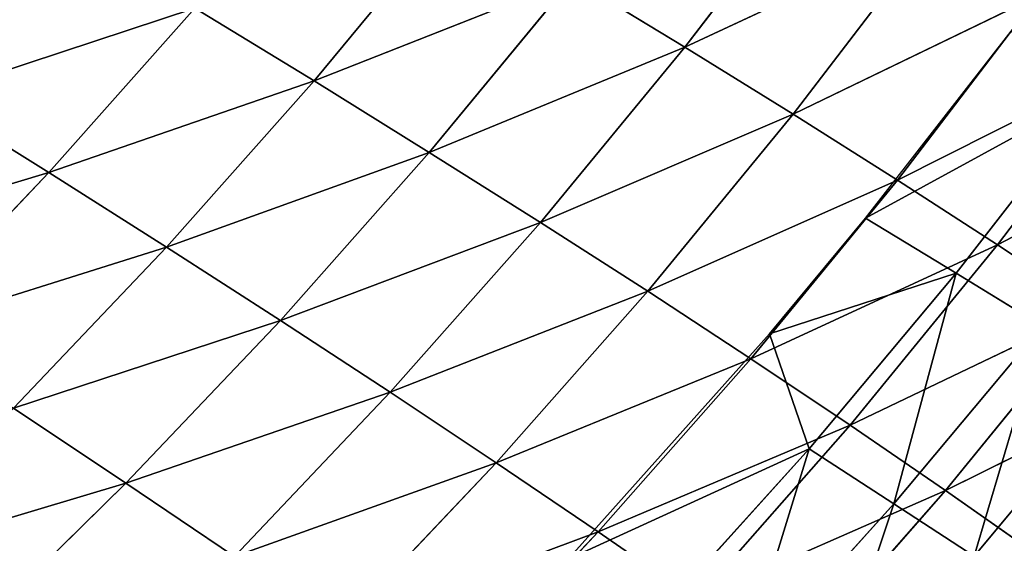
# Model space of a CAD drawing. Extents: x 0 to 500, y 0 to 390.
# Tile 712 of 1056: x 431 to 450, y 75 to 86. Entities that reach past the tile are written whole.
import ezdxf

# ---------------------------------------------------------------- set-up
doc = ezdxf.new("R2010")
doc.units = 0
doc.header["$LTSCALE"] = 25.4
doc.layers.get('0').update_dxf_attribs({"linetype": 'CONTINUOUS'})

# ---------------------------------------------------------------- blocks, each defined once
blk = doc.blocks.new('ATLANTA505_-_S_STL')
at = {"color": 0}
for p, q in [((450.939, 100.269, 314.699), (449.121, 96.541, 313.426)), ((450.939, 100.269, 314.699), (449.121, 96.541, 313.426)), ((453.898, 100.225, 311.06), (449.121, 96.541, 313.426)), ((453.898, 100.225, 311.06), (449.121, 96.541, 313.426)), ((449.121, 96.541, 313.426), (446.058, 96.593, 316.918)), ((449.121, 96.541, 313.426), (446.058, 96.593, 316.918)), ((449.121, 96.541, 313.426), (444.187, 92.957, 315.594)), ((449.121, 96.541, 313.426), (444.187, 92.957, 315.594)), ((449.121, 96.541, 313.426), (447.23, 92.899, 312.131)), ((449.121, 96.541, 313.426), (447.23, 92.899, 312.131)), ((452.063, 96.491, 309.817), (447.23, 92.899, 312.131)), ((452.063, 96.491, 309.817), (447.23, 92.899, 312.131)), ((452.063, 96.491, 309.817), (449.121, 96.541, 313.426)), ((452.063, 96.491, 309.817), (449.121, 96.541, 313.426)), ((452.063, 96.491, 309.817), (450.154, 92.844, 308.554)), ((452.063, 96.491, 309.817), (450.154, 92.844, 308.554)), ((454.884, 96.444, 306.09), (450.154, 92.844, 308.554)), ((454.884, 96.444, 306.09), (450.154, 92.844, 308.554)), ((444.187, 92.957, 315.594), (442.243, 89.41, 314.246)), ((444.187, 92.957, 315.594), (442.243, 89.41, 314.246)), ((447.23, 92.899, 312.131), (442.243, 89.41, 314.246)), ((447.23, 92.899, 312.131), (442.243, 89.41, 314.246)), ((444.187, 92.957, 315.594), (447.23, 92.899, 312.131)), ((444.187, 92.957, 315.594), (447.23, 92.899, 312.131)), ((447.23, 92.899, 312.131), (445.265, 89.347, 310.815)), ((447.23, 92.899, 312.131), (445.265, 89.347, 310.815)), ((447.23, 92.899, 312.131), (450.154, 92.844, 308.554)), ((447.23, 92.899, 312.131), (450.154, 92.844, 308.554)), ((450.154, 92.844, 308.554), (445.265, 89.347, 310.815)), ((450.154, 92.844, 308.554), (445.265, 89.347, 310.815)), ((450.154, 92.844, 308.554), (448.169, 89.286, 307.271)), ((450.154, 92.844, 308.554), (448.169, 89.286, 307.271)), ((452.959, 92.791, 304.861), (448.169, 89.286, 307.271)), ((452.959, 92.791, 304.861), (448.169, 89.286, 307.271)), ((450.154, 92.844, 308.554), (452.959, 92.791, 304.861)), ((450.154, 92.844, 308.554), (452.959, 92.791, 304.861)), ((442.243, 89.41, 314.246), (437.107, 86.028, 316.164)), ((442.243, 89.41, 314.246), (437.107, 86.028, 316.164)), ((442.243, 89.41, 314.246), (439.104, 89.477, 317.566)), ((442.243, 89.41, 314.246), (439.104, 89.477, 317.566)), ((442.243, 89.41, 314.246), (440.221, 85.956, 312.874)), ((442.243, 89.41, 314.246), (440.221, 85.956, 312.874)), ((445.265, 89.347, 310.815), (442.243, 89.41, 314.246)), ((445.265, 89.347, 310.815), (442.243, 89.41, 314.246)), ((445.265, 89.347, 310.815), (440.221, 85.956, 312.874)), ((445.265, 89.347, 310.815), (440.221, 85.956, 312.874)), ((445.265, 89.347, 310.815), (443.221, 85.888, 309.475)), ((445.265, 89.347, 310.815), (443.221, 85.888, 309.475)), ((448.169, 89.286, 307.271), (443.221, 85.888, 309.475)), ((448.169, 89.286, 307.271), (443.221, 85.888, 309.475)), ((448.169, 89.286, 307.271), (445.265, 89.347, 310.815)), ((448.169, 89.286, 307.271), (445.265, 89.347, 310.815)), ((448.169, 89.286, 307.271), (446.104, 85.824, 305.965)), ((448.169, 89.286, 307.271), (446.104, 85.824, 305.965)), ((450.955, 89.23, 303.612), (446.104, 85.824, 305.965)), ((450.955, 89.23, 303.612), (446.104, 85.824, 305.965)), ((450.955, 89.23, 303.612), (448.169, 89.286, 307.271)), ((450.955, 89.23, 303.612), (448.169, 89.286, 307.271)), ((440.221, 85.956, 312.874), (435.033, 82.675, 314.735)), ((440.221, 85.956, 312.874), (435.033, 82.675, 314.735)), ((437.107, 86.028, 316.164), (440.221, 85.956, 312.874)), ((437.107, 86.028, 316.164), (440.221, 85.956, 312.874)), ((440.221, 85.956, 312.874), (438.122, 82.599, 311.477)), ((440.221, 85.956, 312.874), (438.122, 82.599, 311.477)), ((443.221, 85.888, 309.475), (438.122, 82.599, 311.477)), ((443.221, 85.888, 309.475), (438.122, 82.599, 311.477)), ((440.221, 85.956, 312.874), (443.221, 85.888, 309.475)), ((440.221, 85.956, 312.874), (443.221, 85.888, 309.475)), ((443.221, 85.888, 309.475), (441.097, 82.527, 308.111)), ((443.221, 85.888, 309.475), (441.097, 82.527, 308.111)), ((443.221, 85.888, 309.475), (446.104, 85.824, 305.965)), ((443.221, 85.888, 309.475), (446.104, 85.824, 305.965)), ((446.104, 85.824, 305.965), (441.097, 82.527, 308.111)), ((446.104, 85.824, 305.965), (441.097, 82.527, 308.111)), ((446.104, 85.824, 305.965), (443.958, 82.46, 304.635)), ((446.104, 85.824, 305.965), (443.958, 82.46, 304.635)), ((448.871, 85.764, 302.341), (443.958, 82.46, 304.635)), ((448.871, 85.764, 302.341), (443.958, 82.46, 304.635)), ((446.104, 85.824, 305.965), (448.871, 85.764, 302.341)), ((446.104, 85.824, 305.965), (448.871, 85.764, 302.341)), ((435.033, 82.675, 314.735), (432.883, 79.423, 313.279)), ((435.033, 82.675, 314.735), (432.883, 79.423, 313.279)), ((438.122, 82.599, 311.477), (432.883, 79.423, 313.279)), ((438.122, 82.599, 311.477), (432.883, 79.423, 313.279)), ((438.122, 82.599, 311.477), (435.033, 82.675, 314.735)), ((438.122, 82.599, 311.477), (435.033, 82.675, 314.735)), ((438.122, 82.599, 311.477), (435.944, 79.344, 310.053)), ((438.122, 82.599, 311.477), (435.944, 79.344, 310.053)), ((441.097, 82.527, 308.111), (435.944, 79.344, 310.053)), ((441.097, 82.527, 308.111), (435.944, 79.344, 310.053)), ((441.097, 82.527, 308.111), (438.122, 82.599, 311.477)), ((441.097, 82.527, 308.111), (438.122, 82.599, 311.477)), ((441.097, 82.527, 308.111), (438.894, 79.269, 306.722)), ((441.097, 82.527, 308.111), (438.894, 79.269, 306.722)), ((443.958, 82.46, 304.635), (441.097, 82.527, 308.111)), ((443.958, 82.46, 304.635), (441.097, 82.527, 308.111)), ((443.958, 82.46, 304.635), (438.894, 79.269, 306.722)), ((443.958, 82.46, 304.635), (438.894, 79.269, 306.722)), ((443.958, 82.46, 304.635), (441.73, 79.199, 303.282)), ((443.958, 82.46, 304.635), (441.73, 79.199, 303.282)), ((446.704, 82.397, 301.049), (443.958, 82.46, 304.635)), ((446.704, 82.397, 301.049), (443.958, 82.46, 304.635)), ((429.71, 79.507, 316.399), (432.883, 79.423, 313.279)), ((429.71, 79.507, 316.399), (432.883, 79.423, 313.279)), ((432.883, 79.423, 313.279), (430.656, 76.278, 311.795)), ((432.883, 79.423, 313.279), (430.656, 76.278, 311.795)), ((432.883, 79.423, 313.279), (435.944, 79.344, 310.053)), ((432.883, 79.423, 313.279), (435.944, 79.344, 310.053)), ((435.944, 79.344, 310.053), (430.656, 76.278, 311.795)), ((435.944, 79.344, 310.053), (430.656, 76.278, 311.795)), ((435.944, 79.344, 310.053), (433.688, 76.196, 308.603)), ((435.944, 79.344, 310.053), (433.688, 76.196, 308.603)), ((438.894, 79.269, 306.722), (433.688, 76.196, 308.603)), ((438.894, 79.269, 306.722), (433.688, 76.196, 308.603)), ((435.944, 79.344, 310.053), (438.894, 79.269, 306.722)), ((435.944, 79.344, 310.053), (438.894, 79.269, 306.722)), ((438.894, 79.269, 306.722), (436.61, 76.119, 305.306)), ((438.894, 79.269, 306.722), (436.61, 76.119, 305.306)), ((438.894, 79.269, 306.722), (441.73, 79.199, 303.282)), ((438.894, 79.269, 306.722), (441.73, 79.199, 303.282)), ((441.73, 79.199, 303.282), (436.61, 76.119, 305.306)), ((441.73, 79.199, 303.282), (436.61, 76.119, 305.306)), ((433.688, 76.196, 308.603), (430.656, 76.278, 311.795)), ((433.688, 76.196, 308.603), (430.656, 76.278, 311.795)), ((433.688, 76.196, 308.603), (431.354, 73.161, 307.124)), ((433.688, 76.196, 308.603), (431.354, 73.161, 307.124)), ((436.61, 76.119, 305.306), (433.688, 76.196, 308.603)), ((436.61, 76.119, 305.306), (433.688, 76.196, 308.603)), ((436.61, 76.119, 305.306), (434.247, 73.083, 303.864)), ((436.61, 76.119, 305.306), (434.247, 73.083, 303.864)), ((439.421, 76.048, 301.904), (436.61, 76.119, 305.306)), ((439.421, 76.048, 301.904), (436.61, 76.119, 305.306)), ((428.352, 73.245, 310.281), (431.354, 73.161, 307.124)), ((428.352, 73.245, 310.281), (431.354, 73.161, 307.124)), ((431.354, 73.161, 307.124), (428.942, 70.243, 305.617)), ((431.354, 73.161, 307.124), (428.942, 70.243, 305.617)), ((431.354, 73.161, 307.124), (434.247, 73.083, 303.864)), ((431.354, 73.161, 307.124), (434.247, 73.083, 303.864)), ((449.691, 21.586, 314.727), (448.099, 14.352, 313.687)), ((449.691, 21.586, 314.727), (448.099, 14.352, 313.687)), ((449.691, 21.586, 314.727), (452.657, 21.587, 311.169)), ((449.691, 21.586, 314.727), (452.657, 21.587, 311.169)), ((448.099, 14.352, 313.687), (445.038, 14.352, 317.089)), ((448.099, 14.352, 313.687), (445.038, 14.352, 317.089)), ((448.099, 14.352, 313.687), (446.42, 7.159, 312.6)), ((448.099, 14.352, 313.687), (446.42, 7.159, 312.6)), ((451.041, 14.353, 310.166), (448.099, 14.352, 313.687)), ((451.041, 14.353, 310.166), (448.099, 14.352, 313.687)), ((451.041, 14.353, 310.166), (449.336, 7.159, 309.118)), ((451.041, 14.353, 310.166), (449.336, 7.159, 309.118)), ((441.648, 0.01, 314.79), (446.42, 7.159, 312.6)), ((441.648, 0.01, 314.79), (446.42, 7.159, 312.6)), ((443.386, 7.159, 315.964), (446.42, 7.159, 312.6)), ((443.386, 7.159, 315.964), (446.42, 7.159, 312.6)), ((445.638, 0.01, 310.322), (446.42, 7.159, 312.6)), ((445.638, 0.01, 310.322), (446.42, 7.159, 312.6)), ((445.638, 0.01, 310.322), (449.336, 7.159, 309.118)), ((445.638, 0.01, 310.322), (449.336, 7.159, 309.118)), ((446.42, 7.159, 312.6), (449.336, 7.159, 309.118)), ((446.42, 7.159, 312.6), (449.336, 7.159, 309.118)), ((447.54, 0.01, 308.026), (449.336, 7.159, 309.118)), ((447.54, 0.01, 308.026), (449.336, 7.159, 309.118)), ((449.336, 7.159, 309.118), (452.131, 7.16, 305.517)), ((449.336, 7.159, 309.118), (452.131, 7.16, 305.517)), ((441.648, 0.01, 314.79), (445.638, 0.01, 310.322)), ((445.638, 0.01, 310.322), (447.54, 0.01, 308.026)), ((447.54, 0.01, 308.026), (450.421, 0.01, 304.317))]:
    blk.add_line(p, q, dxfattribs=at)
mesh = blk.add_polyface(dxfattribs=at)
corners = [(450.939, 100.269, 314.699), (449.121, 96.541, 313.426), (446.058, 96.593, 316.918)]
mesh.append_faces([[corners[k] for k in face] for face in [(0, 1, 2)]], dxfattribs={"color": 0})
mesh = blk.add_polyface(dxfattribs=at)
corners = [(450.939, 100.269, 314.699), (453.898, 100.225, 311.06), (449.121, 96.541, 313.426)]
mesh.append_faces([[corners[k] for k in face] for face in [(0, 1, 2)]], dxfattribs={"color": 0})
mesh = blk.add_polyface(dxfattribs=at)
corners = [(453.898, 100.225, 311.06), (452.063, 96.491, 309.817), (449.121, 96.541, 313.426)]
mesh.append_faces([[corners[k] for k in face] for face in [(0, 1, 2)]], dxfattribs={"color": 0})
mesh = blk.add_polyface(dxfattribs=at)
corners = [(446.058, 96.593, 316.918), (449.121, 96.541, 313.426), (444.187, 92.957, 315.594)]
mesh.append_faces([[corners[k] for k in face] for face in [(0, 1, 2)]], dxfattribs={"color": 0})
mesh = blk.add_polyface(dxfattribs=at)
corners = [(449.121, 96.541, 313.426), (447.23, 92.899, 312.131), (444.187, 92.957, 315.594)]
mesh.append_faces([[corners[k] for k in face] for face in [(0, 1, 2)]], dxfattribs={"color": 0})
mesh = blk.add_polyface(dxfattribs=at)
corners = [(449.121, 96.541, 313.426), (452.063, 96.491, 309.817), (447.23, 92.899, 312.131)]
mesh.append_faces([[corners[k] for k in face] for face in [(0, 1, 2)]], dxfattribs={"color": 0})
mesh = blk.add_polyface(dxfattribs=at)
corners = [(452.063, 96.491, 309.817), (450.154, 92.844, 308.554), (447.23, 92.899, 312.131)]
mesh.append_faces([[corners[k] for k in face] for face in [(0, 1, 2)]], dxfattribs={"color": 0})
mesh = blk.add_polyface(dxfattribs=at)
corners = [(452.063, 96.491, 309.817), (454.884, 96.444, 306.09), (450.154, 92.844, 308.554)]
mesh.append_faces([[corners[k] for k in face] for face in [(0, 1, 2)]], dxfattribs={"color": 0})
mesh = blk.add_polyface(dxfattribs=at)
corners = [(454.884, 96.444, 306.09), (452.959, 92.791, 304.861), (450.154, 92.844, 308.554)]
mesh.append_faces([[corners[k] for k in face] for face in [(0, 1, 2)]], dxfattribs={"color": 0})
mesh = blk.add_polyface(dxfattribs=at)
corners = [(444.187, 92.957, 315.594), (442.243, 89.41, 314.246), (439.104, 89.477, 317.566)]
mesh.append_faces([[corners[k] for k in face] for face in [(0, 1, 2)]], dxfattribs={"color": 0})
mesh = blk.add_polyface(dxfattribs=at)
corners = [(444.187, 92.957, 315.594), (447.23, 92.899, 312.131), (442.243, 89.41, 314.246)]
mesh.append_faces([[corners[k] for k in face] for face in [(0, 1, 2)]], dxfattribs={"color": 0})
mesh = blk.add_polyface(dxfattribs=at)
corners = [(447.23, 92.899, 312.131), (445.265, 89.347, 310.815), (442.243, 89.41, 314.246)]
mesh.append_faces([[corners[k] for k in face] for face in [(0, 1, 2)]], dxfattribs={"color": 0})
mesh = blk.add_polyface(dxfattribs=at)
corners = [(447.23, 92.899, 312.131), (450.154, 92.844, 308.554), (445.265, 89.347, 310.815)]
mesh.append_faces([[corners[k] for k in face] for face in [(0, 1, 2)]], dxfattribs={"color": 0})
mesh = blk.add_polyface(dxfattribs=at)
corners = [(450.154, 92.844, 308.554), (448.169, 89.286, 307.271), (445.265, 89.347, 310.815)]
mesh.append_faces([[corners[k] for k in face] for face in [(0, 1, 2)]], dxfattribs={"color": 0})
mesh = blk.add_polyface(dxfattribs=at)
corners = [(450.154, 92.844, 308.554), (452.959, 92.791, 304.861), (448.169, 89.286, 307.271)]
mesh.append_faces([[corners[k] for k in face] for face in [(0, 1, 2)]], dxfattribs={"color": 0})
mesh = blk.add_polyface(dxfattribs=at)
corners = [(452.959, 92.791, 304.861), (450.955, 89.23, 303.612), (448.169, 89.286, 307.271)]
mesh.append_faces([[corners[k] for k in face] for face in [(0, 1, 2)]], dxfattribs={"color": 0})
mesh = blk.add_polyface(dxfattribs=at)
corners = [(439.104, 89.477, 317.566), (442.243, 89.41, 314.246), (437.107, 86.028, 316.164)]
mesh.append_faces([[corners[k] for k in face] for face in [(0, 1, 2)]], dxfattribs={"color": 0})
mesh = blk.add_polyface(dxfattribs=at)
corners = [(442.243, 89.41, 314.246), (440.221, 85.956, 312.874), (437.107, 86.028, 316.164)]
mesh.append_faces([[corners[k] for k in face] for face in [(0, 1, 2)]], dxfattribs={"color": 0})
mesh = blk.add_polyface(dxfattribs=at)
corners = [(442.243, 89.41, 314.246), (445.265, 89.347, 310.815), (440.221, 85.956, 312.874)]
mesh.append_faces([[corners[k] for k in face] for face in [(0, 1, 2)]], dxfattribs={"color": 0})
mesh = blk.add_polyface(dxfattribs=at)
corners = [(445.265, 89.347, 310.815), (443.221, 85.888, 309.475), (440.221, 85.956, 312.874)]
mesh.append_faces([[corners[k] for k in face] for face in [(0, 1, 2)]], dxfattribs={"color": 0})
mesh = blk.add_polyface(dxfattribs=at)
corners = [(445.265, 89.347, 310.815), (448.169, 89.286, 307.271), (443.221, 85.888, 309.475)]
mesh.append_faces([[corners[k] for k in face] for face in [(0, 1, 2)]], dxfattribs={"color": 0})
mesh = blk.add_polyface(dxfattribs=at)
corners = [(448.169, 89.286, 307.271), (446.104, 85.824, 305.965), (443.221, 85.888, 309.475)]
mesh.append_faces([[corners[k] for k in face] for face in [(0, 1, 2)]], dxfattribs={"color": 0})
mesh = blk.add_polyface(dxfattribs=at)
corners = [(448.169, 89.286, 307.271), (450.955, 89.23, 303.612), (446.104, 85.824, 305.965)]
mesh.append_faces([[corners[k] for k in face] for face in [(0, 1, 2)]], dxfattribs={"color": 0})
mesh = blk.add_polyface(dxfattribs=at)
corners = [(450.955, 89.23, 303.612), (448.871, 85.764, 302.341), (446.104, 85.824, 305.965)]
mesh.append_faces([[corners[k] for k in face] for face in [(0, 1, 2)]], dxfattribs={"color": 0})
mesh = blk.add_polyface(dxfattribs=at)
corners = [(437.107, 86.028, 316.164), (440.221, 85.956, 312.874), (435.033, 82.675, 314.735)]
mesh.append_faces([[corners[k] for k in face] for face in [(0, 1, 2)]], dxfattribs={"color": 0})
mesh = blk.add_polyface(dxfattribs=at)
corners = [(435.033, 82.675, 314.735), (440.221, 85.956, 312.874), (438.122, 82.599, 311.477)]
mesh.append_faces([[corners[k] for k in face] for face in [(0, 1, 2)]], dxfattribs={"color": 0})
mesh = blk.add_polyface(dxfattribs=at)
corners = [(440.221, 85.956, 312.874), (443.221, 85.888, 309.475), (438.122, 82.599, 311.477)]
mesh.append_faces([[corners[k] for k in face] for face in [(0, 1, 2)]], dxfattribs={"color": 0})
mesh = blk.add_polyface(dxfattribs=at)
corners = [(443.221, 85.888, 309.475), (441.097, 82.527, 308.111), (438.122, 82.599, 311.477)]
mesh.append_faces([[corners[k] for k in face] for face in [(0, 1, 2)]], dxfattribs={"color": 0})
mesh = blk.add_polyface(dxfattribs=at)
corners = [(443.221, 85.888, 309.475), (446.104, 85.824, 305.965), (441.097, 82.527, 308.111)]
mesh.append_faces([[corners[k] for k in face] for face in [(0, 1, 2)]], dxfattribs={"color": 0})
mesh = blk.add_polyface(dxfattribs=at)
corners = [(446.104, 85.824, 305.965), (443.958, 82.46, 304.635), (441.097, 82.527, 308.111)]
mesh.append_faces([[corners[k] for k in face] for face in [(0, 1, 2)]], dxfattribs={"color": 0})
mesh = blk.add_polyface(dxfattribs=at)
corners = [(446.104, 85.824, 305.965), (448.871, 85.764, 302.341), (443.958, 82.46, 304.635)]
mesh.append_faces([[corners[k] for k in face] for face in [(0, 1, 2)]], dxfattribs={"color": 0})
mesh = blk.add_polyface(dxfattribs=at)
corners = [(448.871, 85.764, 302.341), (446.704, 82.397, 301.049), (443.958, 82.46, 304.635)]
mesh.append_faces([[corners[k] for k in face] for face in [(0, 1, 2)]], dxfattribs={"color": 0})
mesh = blk.add_polyface(dxfattribs=at)
corners = [(429.71, 79.507, 316.399), (435.033, 82.675, 314.735), (432.883, 79.423, 313.279)]
mesh.append_faces([[corners[k] for k in face] for face in [(0, 1, 2)]], dxfattribs={"color": 0})
mesh = blk.add_polyface(dxfattribs=at)
corners = [(435.033, 82.675, 314.735), (438.122, 82.599, 311.477), (432.883, 79.423, 313.279)]
mesh.append_faces([[corners[k] for k in face] for face in [(0, 1, 2)]], dxfattribs={"color": 0})
mesh = blk.add_polyface(dxfattribs=at)
corners = [(432.883, 79.423, 313.279), (438.122, 82.599, 311.477), (435.944, 79.344, 310.053)]
mesh.append_faces([[corners[k] for k in face] for face in [(0, 1, 2)]], dxfattribs={"color": 0})
mesh = blk.add_polyface(dxfattribs=at)
corners = [(438.122, 82.599, 311.477), (441.097, 82.527, 308.111), (435.944, 79.344, 310.053)]
mesh.append_faces([[corners[k] for k in face] for face in [(0, 1, 2)]], dxfattribs={"color": 0})
mesh = blk.add_polyface(dxfattribs=at)
corners = [(435.944, 79.344, 310.053), (441.097, 82.527, 308.111), (438.894, 79.269, 306.722)]
mesh.append_faces([[corners[k] for k in face] for face in [(0, 1, 2)]], dxfattribs={"color": 0})
mesh = blk.add_polyface(dxfattribs=at)
corners = [(441.097, 82.527, 308.111), (443.958, 82.46, 304.635), (438.894, 79.269, 306.722)]
mesh.append_faces([[corners[k] for k in face] for face in [(0, 1, 2)]], dxfattribs={"color": 0})
mesh = blk.add_polyface(dxfattribs=at)
corners = [(438.894, 79.269, 306.722), (443.958, 82.46, 304.635), (441.73, 79.199, 303.282)]
mesh.append_faces([[corners[k] for k in face] for face in [(0, 1, 2)]], dxfattribs={"color": 0})
mesh = blk.add_polyface(dxfattribs=at)
corners = [(443.958, 82.46, 304.635), (446.704, 82.397, 301.049), (441.73, 79.199, 303.282)]
mesh.append_faces([[corners[k] for k in face] for face in [(0, 1, 2)]], dxfattribs={"color": 0})
mesh = blk.add_polyface(dxfattribs=at)
corners = [(427.514, 76.365, 314.883), (432.883, 79.423, 313.279), (430.656, 76.278, 311.795), (429.71, 79.507, 316.399)]
mesh.append_faces([[corners[k] for k in face] for face in [(0, 1, 2), (1, 0, 3)]], dxfattribs={"vtx0": -1, "color": 0})
mesh = blk.add_polyface(dxfattribs=at)
corners = [(432.883, 79.423, 313.279), (435.944, 79.344, 310.053), (430.656, 76.278, 311.795)]
mesh.append_faces([[corners[k] for k in face] for face in [(0, 1, 2)]], dxfattribs={"color": 0})
mesh = blk.add_polyface(dxfattribs=at)
corners = [(430.656, 76.278, 311.795), (435.944, 79.344, 310.053), (433.688, 76.196, 308.603)]
mesh.append_faces([[corners[k] for k in face] for face in [(0, 1, 2)]], dxfattribs={"color": 0})
mesh = blk.add_polyface(dxfattribs=at)
corners = [(435.944, 79.344, 310.053), (438.894, 79.269, 306.722), (433.688, 76.196, 308.603)]
mesh.append_faces([[corners[k] for k in face] for face in [(0, 1, 2)]], dxfattribs={"color": 0})
mesh = blk.add_polyface(dxfattribs=at)
corners = [(433.688, 76.196, 308.603), (438.894, 79.269, 306.722), (436.61, 76.119, 305.306)]
mesh.append_faces([[corners[k] for k in face] for face in [(0, 1, 2)]], dxfattribs={"color": 0})
mesh = blk.add_polyface(dxfattribs=at)
corners = [(438.894, 79.269, 306.722), (441.73, 79.199, 303.282), (436.61, 76.119, 305.306)]
mesh.append_faces([[corners[k] for k in face] for face in [(0, 1, 2)]], dxfattribs={"color": 0})
mesh = blk.add_polyface(dxfattribs=at)
corners = [(436.61, 76.119, 305.306), (441.73, 79.199, 303.282), (439.421, 76.048, 301.904)]
mesh.append_faces([[corners[k] for k in face] for face in [(0, 1, 2)]], dxfattribs={"color": 0})
mesh = blk.add_polyface(dxfattribs=at)
corners = [(428.352, 73.245, 310.281), (433.688, 76.196, 308.603), (431.354, 73.161, 307.124), (430.656, 76.278, 311.795)]
mesh.append_faces([[corners[k] for k in face] for face in [(0, 1, 2), (1, 0, 3)]], dxfattribs={"vtx0": -1, "color": 0})
mesh = blk.add_polyface(dxfattribs=at)
corners = [(431.354, 73.161, 307.124), (436.61, 76.119, 305.306), (434.247, 73.083, 303.864), (433.688, 76.196, 308.603)]
mesh.append_faces([[corners[k] for k in face] for face in [(0, 1, 2), (1, 0, 3)]], dxfattribs={"vtx0": -1, "color": 0})
mesh = blk.add_polyface(dxfattribs=at)
corners = [(436.61, 76.119, 305.306), (439.421, 76.048, 301.904), (434.247, 73.083, 303.864)]
mesh.append_faces([[corners[k] for k in face] for face in [(0, 1, 2)]], dxfattribs={"color": 0})
mesh = blk.add_polyface(dxfattribs=at)
corners = [(425.973, 70.328, 308.738), (431.354, 73.161, 307.124), (428.942, 70.243, 305.617), (428.352, 73.245, 310.281)]
mesh.append_faces([[corners[k] for k in face] for face in [(0, 1, 2), (1, 0, 3)]], dxfattribs={"vtx0": -1, "color": 0})
mesh = blk.add_polyface(dxfattribs=at)
corners = [(428.942, 70.243, 305.617), (434.247, 73.083, 303.864), (431.805, 70.165, 302.395), (431.354, 73.161, 307.124)]
mesh.append_faces([[corners[k] for k in face] for face in [(0, 1, 2), (1, 0, 3)]], dxfattribs={"vtx0": -1, "color": 0})
mesh = blk.add_polyface(dxfattribs=at)
corners = [(426.457, 67.446, 304.081), (431.805, 70.165, 302.395), (429.288, 67.367, 300.898), (428.942, 70.243, 305.617)]
mesh.append_faces([[corners[k] for k in face] for face in [(0, 1, 2), (1, 0, 3)]], dxfattribs={"vtx0": -1, "color": 0})
mesh = blk.add_polyface(dxfattribs=at)
corners = [(452.657, 21.587, 311.169), (451.193, 28.858, 315.721), (449.691, 21.586, 314.727), (454.182, 28.859, 312.128)]
mesh.append_faces([[corners[k] for k in face] for face in [(0, 1, 2), (1, 0, 3)]], dxfattribs={"vtx0": -1, "color": 0})
mesh = blk.add_polyface(dxfattribs=at)
corners = [(448.099, 14.352, 313.687), (446.603, 21.585, 318.166), (445.038, 14.352, 317.089), (449.691, 21.586, 314.727)]
mesh.append_faces([[corners[k] for k in face] for face in [(0, 1, 2), (1, 0, 3)]], dxfattribs={"vtx0": -1, "color": 0})
mesh = blk.add_polyface(dxfattribs=at)
corners = [(451.041, 14.353, 310.166), (449.691, 21.586, 314.727), (448.099, 14.352, 313.687), (452.657, 21.587, 311.169)]
mesh.append_faces([[corners[k] for k in face] for face in [(0, 1, 2), (1, 0, 3)]], dxfattribs={"vtx0": -1, "color": 0})
mesh = blk.add_polyface(dxfattribs=at)
corners = [(446.42, 7.159, 312.6), (445.038, 14.352, 317.089), (443.386, 7.159, 315.964), (448.099, 14.352, 313.687)]
mesh.append_faces([[corners[k] for k in face] for face in [(0, 1, 2), (1, 0, 3)]], dxfattribs={"vtx0": -1, "color": 0})
mesh = blk.add_polyface(dxfattribs=at)
corners = [(449.336, 7.159, 309.118), (448.099, 14.352, 313.687), (446.42, 7.159, 312.6), (451.041, 14.353, 310.166)]
mesh.append_faces([[corners[k] for k in face] for face in [(0, 1, 2), (1, 0, 3)]], dxfattribs={"vtx0": -1, "color": 0})
mesh = blk.add_polyface(dxfattribs=at)
corners = [(452.131, 7.16, 305.517), (451.041, 14.353, 310.166), (449.336, 7.159, 309.118), (453.863, 14.353, 306.524)]
mesh.append_faces([[corners[k] for k in face] for face in [(0, 1, 2), (1, 0, 3)]], dxfattribs={"vtx0": -1, "color": 0})
mesh = blk.add_polyface(dxfattribs=at)
corners = [(446.42, 7.159, 312.6), (443.386, 7.159, 315.964), (441.648, 0.01, 314.79)]
mesh.append_faces([[corners[k] for k in face] for face in [(0, 1, 2)]], dxfattribs={"color": 0})
mesh = blk.add_polyface(dxfattribs=at)
corners = [(446.42, 7.159, 312.6), (441.648, 0.01, 314.79), (445.638, 0.01, 310.322)]
mesh.append_faces([[corners[k] for k in face] for face in [(0, 1, 2)]], dxfattribs={"color": 0})
mesh = blk.add_polyface(dxfattribs=at)
corners = [(449.336, 7.159, 309.118), (446.42, 7.159, 312.6), (445.638, 0.01, 310.322)]
mesh.append_faces([[corners[k] for k in face] for face in [(0, 1, 2)]], dxfattribs={"color": 0})
mesh = blk.add_polyface(dxfattribs=at)
corners = [(449.336, 7.159, 309.118), (445.638, 0.01, 310.322), (447.54, 0.01, 308.026)]
mesh.append_faces([[corners[k] for k in face] for face in [(0, 1, 2)]], dxfattribs={"color": 0})
mesh = blk.add_polyface(dxfattribs=at)
corners = [(452.131, 7.16, 305.517), (447.54, 0.01, 308.026), (450.421, 0.01, 304.317), (449.336, 7.159, 309.118)]
mesh.append_faces([[corners[k] for k in face] for face in [(0, 1, 2), (1, 0, 3)]], dxfattribs={"vtx0": -1, "color": 0})

msp = doc.modelspace()

# ---------------------------------------------------------------- block references
at = {"color": 254, "extrusion": (0, -1, 1.11022e-16)}
msp.add_blockref('ATLANTA505_-_S_STL', (-0.149, -0.01, -389.852), dxfattribs=at)

doc.saveas('drawing.dxf')
